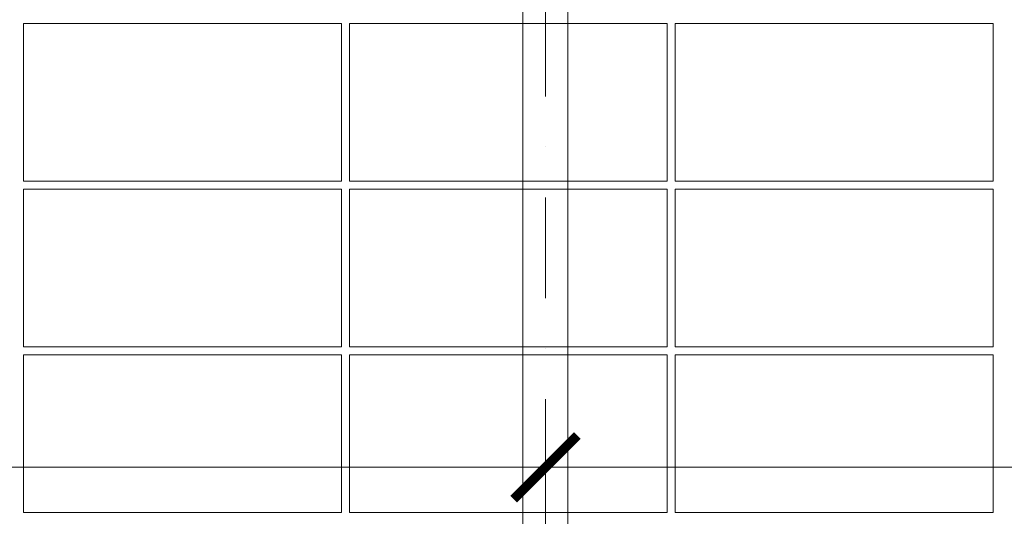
# Model space of a CAD drawing. Header units: millimetres. Extents: x -916886 to 3713765, y -2985421 to 1675785.
# Tile 547 of 656: x 328015 to 331732, y 150805 to 152680. Entities that reach past the tile are written whole.
import ezdxf

# ---------------------------------------------------------------- set-up
doc = ezdxf.new("R2010")
doc.units = ezdxf.units.MM
doc.linetypes.add('CENTERX2', pattern=[101.6, 63.5, -12.7, 12.7, -12.7])
doc.linetypes.add('DASHDOT', pattern=[25.4, 12.7, -6.35, 0, -6.35])
doc.layers.get('Defpoints').update_dxf_attribs({"color": 8})
for name, color, linetype, lineweight in [('A99_FVE', 30, 'Continuous', 5), ('A99_N_koty-200', 5, 'Continuous', 5), ('A99_N_koty-200 @ 200', 5, 'Continuous', 5), ('A99_S_osy', 1, 'CENTERX2', 5)]:
    doc.layers.add(name, color=color, linetype=linetype, lineweight=lineweight)
doc.styles.add('A99_kota', font='isocpeur.ttf', dxfattribs={"height": 2})
doc.dimstyles.new('A99_kota_200 new', dxfattribs={"dimscale": 200, "dimtxt": 2, "dimasz": 1.2, "dimexe": 0.5, "dimexo": 1.5, "dimgap": 0.5, "dimtad": 1, "dimdec": 0, "dimzin": 3, "dimdsep": 46, "dimtxsty": 'A99_kota', "dimblk": 'ARCHTICK', "dimcen": 2.5, "dimazin": 2, "dimtfac": 0.75, "dimtdec": 0, "dimtix": 1, "dimtmove": 2, "dimatfit": 0, "dimfxl": 0, "dimtolj": 1, "dimtzin": 0, "dimlwd": 5, "dimlwe": 5, "dimarcsym": 0})

# ---------------------------------------------------------------- blocks, each defined once
blk = doc.blocks.new('_ArchTick')
at = {"color": 0, "linetype": 'ByBlock', "const_width": 0.15}
blk.add_lwpolyline([(-0.5, -0.5), (0.5, 0.5)], dxfattribs=at)
blk = doc.blocks.new('*D3360')
at = {"layer": 'A99_N_koty-200', "color": 0, "linetype": 'Continuous', "lineweight": 5, "ltscale": 10, "transparency": 16777216}
for p, q in [((299400, 150190), (299400, 151090)), ((330000, 150190), (330000, 151090)), ((299400, 150990), (330000, 150990))]:
    blk.add_line(p, q, dxfattribs=at)
at = {"layer": 'Defpoints', "color": 0, "linetype": 'Continuous', "lineweight": 0, "ltscale": 10, "transparency": 16777216}
for p in [(330000, 150990), (299400, 148960), (330000, 148920)]:
    blk.add_point(p, dxfattribs=at)
at = {"layer": 'A99_N_koty-200', "color": 0, "linetype": 'Continuous', "lineweight": 5, "ltscale": 10, "transparency": 16777216, "xscale": 240, "yscale": 240, "zscale": 240, "rotation": 180}
blk.add_blockref('_ArchTick', (299400, 150990), dxfattribs=at)
at = {"layer": 'A99_N_koty-200', "color": 0, "linetype": 'Continuous', "lineweight": 5, "ltscale": 10, "transparency": 16777216, "xscale": 240, "yscale": 240, "zscale": 240}
blk.add_blockref('_ArchTick', (330000, 150990), dxfattribs=at)
at = {"layer": 'A99_N_koty-200', "color": 0, "linetype": 'Continuous', "ltscale": 10, "transparency": 16777216, "insert": (314700, 151290), "char_height": 400, "attachment_point": 5, "style": 'A99_kota'}
blk.add_mtext('\\A1;30600', dxfattribs=at)
blk = doc.blocks.new('*D3368')
at = {"layer": 'A99_N_koty-200', "color": 0, "linetype": 'Continuous', "lineweight": 5, "ltscale": 10, "transparency": 16777216}
for p, q in [((330000, 150190), (330000, 151090)), ((378275, 150190), (378275, 151090)), ((330000, 150990), (378275, 150990))]:
    blk.add_line(p, q, dxfattribs=at)
at = {"layer": 'Defpoints', "color": 0, "linetype": 'Continuous', "lineweight": 0, "ltscale": 10, "transparency": 16777216}
for p in [(378275, 150990), (330000, 148920), (378275, 148920)]:
    blk.add_point(p, dxfattribs=at)
at = {"layer": 'A99_N_koty-200', "color": 0, "linetype": 'Continuous', "lineweight": 5, "ltscale": 10, "transparency": 16777216, "xscale": 240, "yscale": 240, "zscale": 240, "rotation": 180}
blk.add_blockref('_ArchTick', (330000, 150990), dxfattribs=at)
at = {"layer": 'A99_N_koty-200', "color": 0, "linetype": 'Continuous', "lineweight": 5, "ltscale": 10, "transparency": 16777216, "xscale": 240, "yscale": 240, "zscale": 240}
blk.add_blockref('_ArchTick', (378275, 150990), dxfattribs=at)
at = {"layer": 'A99_N_koty-200', "color": 0, "linetype": 'Continuous', "ltscale": 10, "transparency": 16777216, "insert": (354778.8, 151330), "char_height": 400, "attachment_point": 5, "style": 'A99_kota'}
blk.add_mtext('\\A1;48275', dxfattribs=at)
blk = doc.blocks.new('*U4809')
at = {"layer": 'A99_N_koty-200 @ 200', "linetype": 'Continuous', "ltscale": 10}
dim = blk.add_linear_dim(base=(330000, 150990), p1=(299400, 148960), p2=(330000, 148920), dimstyle='A99_kota_200 new', override={"dimscale": 200, "dimtix": 1, "dimtofl": 1, "dimtmove": 2, "dimatfit": 3}, dxfattribs=at)
dim.commit()
dim.dimension.update_dxf_attribs({"geometry": '*D3360', "text_midpoint": (314700, 151290)})
blk = doc.blocks.new('*U4810')
at = {"layer": 'A99_N_koty-200 @ 200', "linetype": 'Continuous', "ltscale": 10}
dim = blk.add_linear_dim(base=(378275, 150990), p1=(330000, 148920), p2=(378275, 148920), dimstyle='A99_kota_200 new', override={"dimscale": 200, "dimtix": 1, "dimtofl": 1, "dimtmove": 2, "dimatfit": 3}, dxfattribs=at)
dim.commit()
dim.dimension.update_dxf_attribs({"geometry": '*D3368', "text_midpoint": (354778.8, 151330), "dimtype": 128})

msp = doc.modelspace()

# ---------------------------------------------------------------- linework, layer by layer
at = {"layer": 'A99_FVE', "linetype": 'Continuous', "lineweight": 15, "ltscale": 2}
msp.add_lwpolyline([(329915, 155305.9), (330085, 155305.9), (330085, 149540.9), (329915, 149540.9)], close=True, dxfattribs=at)
at = {"layer": 'A99_FVE', "lineweight": 5, "ltscale": 2}
for points in [[(329230, 152070), (329230, 152665), (328030, 152665), (328030, 152070)], [(330460, 152070), (330460, 152665), (329260, 152665), (329260, 152070)], [(331690, 152070), (331690, 152665), (330490, 152665), (330490, 152070)], [(329230, 151445), (329230, 152040), (328030, 152040), (328030, 151445)], [(330460, 151445), (330460, 152040), (329260, 152040), (329260, 151445)], [(331690, 151445), (331690, 152040), (330490, 152040), (330490, 151445)], [(329230, 150820), (329230, 151415), (328030, 151415), (328030, 150820)], [(330460, 150820), (330460, 151415), (329260, 151415), (329260, 150820)], [(331690, 150820), (331690, 151415), (330490, 151415), (330490, 150820)]]:
    msp.add_lwpolyline(points, close=True, dxfattribs=at)
at = {"layer": 'A99_S_osy', "linetype": 'DASHDOT', "lineweight": 5, "ltscale": 30}
msp.add_lwpolyline([(330000, 264800), (330000, 146890)], dxfattribs=at)

# ---------------------------------------------------------------- block references
at = {"layer": 'A99_N_koty-200', "color": 4, "linetype": 'Continuous', "lineweight": 0}
for name in ['*U4810', '*U4809']:
    msp.add_blockref(name, (0, 0), dxfattribs=at)

doc.saveas('drawing.dxf')
